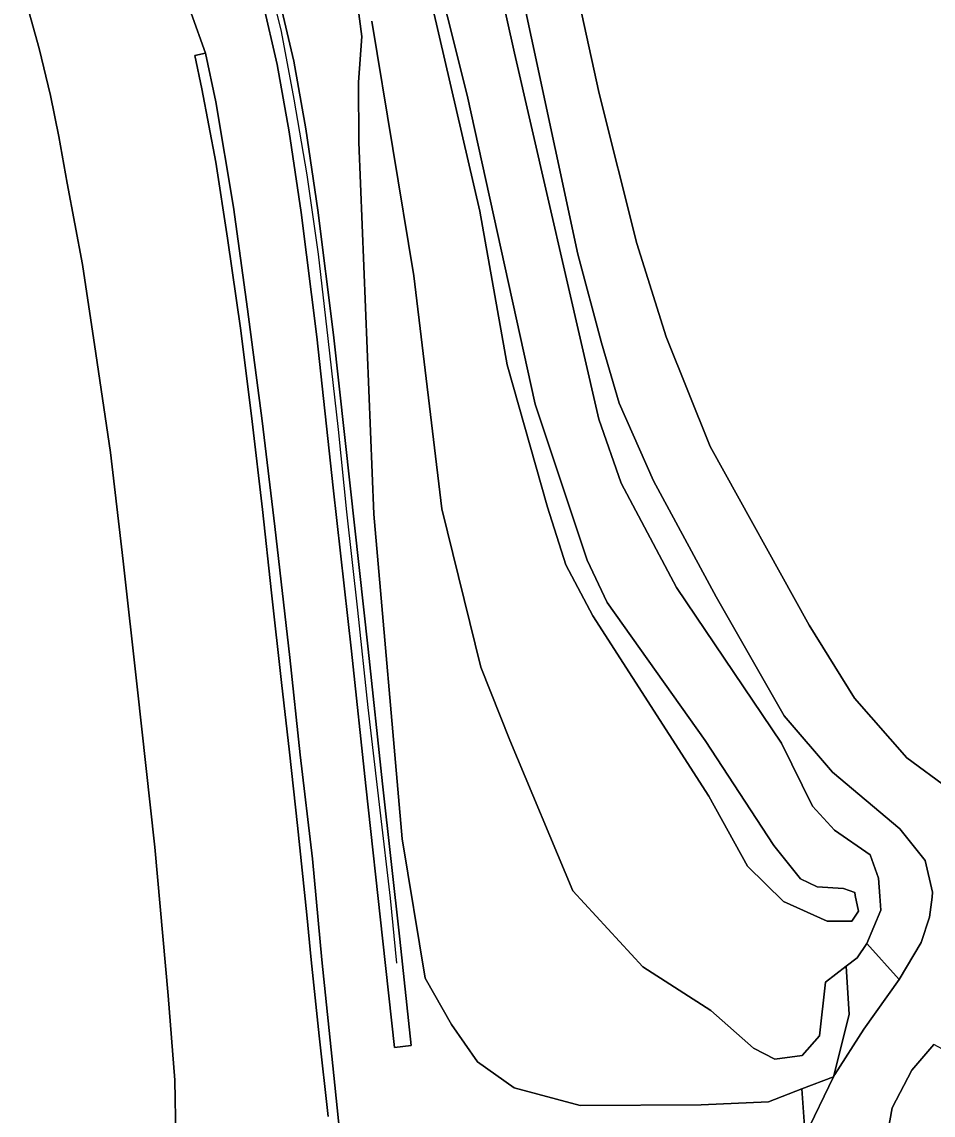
# Model space of a CAD drawing. Extents: x 157793 to 159380, y 380877 to 382313.
# Drawn here: x 158010.6 to 158056.4, y 380922.2 to 380977.2 of the extents above; entities that cross this region are included whole.
import ezdxf

# ---------------------------------------------------------------- set-up
doc = ezdxf.new("R2010")
doc.units = 0
for name, color, linetype in [('IMGEO_Berm_groen', 7, 'Continuous'), ('IMGEO_Geluidsscherm', 7, 'Continuous'), ('IMGEO_Grasland_overig', 7, 'Continuous'), ('IMGEO_Groenvoorziening', 7, 'Continuous'), ('IMGEO_Muur', 7, 'Continuous'), ('IMGEO_Oever', 7, 'Continuous'), ('IMGEO_Rijbaan_autoweg', 7, 'Continuous'), ('IMGEO_Struiken', 7, 'Continuous'), ('IMGEO_Waterloop', 7, 'Continuous')]:
    doc.layers.add(name, color=color, linetype=linetype)

msp = doc.modelspace()

# ---------------------------------------------------------------- linework, layer by layer
at = {"layer": 'IMGEO_Berm_groen'}
for points in [[(158018.413, 380979.624), (158019.867, 380975.597), (158020.379, 380973.149), (158021.265, 380967.846), (158021.967, 380962.718), (158022.709, 380957.11), (158023.341, 380951.787), (158024.109, 380945.199), (158024.626, 380940.308), (158025.236, 380935.088), (158025.717, 380930.012), (158026.31, 380924.196), (158026.891, 380918.651)], [(158006.926, 380909.272), (158015.985, 380910.01), (158017.941, 380910.159), (158018.435, 380910.381), (158018.424, 380918.264), (158018.327, 380923.953), (158017.988, 380928.213), (158017.313, 380935.663), (158016.426, 380943.726), (158015.714, 380950.044), (158015.076, 380955.508), (158014.354, 380960.486), (158013.681, 380964.958), (158012.902, 380969.049), (158012.49, 380971.396), (158012.073, 380973.47), (158011.504, 380975.819), (158010.69, 380978.734)], [(158023.571, 380978.332), (158024.303, 380975.186), (158024.907, 380971.78), (158025.512, 380967.695), (158026.302, 380961.434), (158027.133, 380953.835), (158028.043, 380945.624), (158028.767, 380938.85), (158029.624, 380931.04), (158030.205, 380925.696), (158029.36, 380925.605), (158028.779, 380930.948), (158027.922, 380938.758), (158027.198, 380945.532), (158026.288, 380953.742), (158025.458, 380961.335), (158024.67, 380967.58), (158024.068, 380971.643), (158023.47, 380975.015), (158022.744, 380978.136)], [(158050.015, 380921.179), (158049.846, 380923.516), (158048.172, 380922.87), (158044.777, 380922.718), (158038.698, 380922.673), (158035.38, 380923.575), (158033.529, 380924.874), (158032.229, 380926.753), (158030.908, 380929.085), (158029.75, 380936.083), (158028.318, 380952.407), (158027.564, 380971.111), (158027.552, 380974.141), (158027.717, 380976.436), (158027.526, 380977.953)]]:
    msp.add_lwpolyline(points, dxfattribs=at)
msp.add_lwpolyline([(158050.052, 380920.67), (158050.624, 380912.753), (158050.91, 380909.902), (158053.862, 380910.036), (158067.755, 380911.209), (158075.036, 380911.907), (158074.531, 380917.604), (158076.009, 380920.383), (158070.72, 380920.83), (158067.458, 380921.152), (158064.458, 380921.448), (158056.474, 380925.75), (158055.378, 380924.45), (158054.39, 380922.571), (158053.795, 380919.287)], close=True, dxfattribs=at)
at = {"layer": 'IMGEO_Geluidsscherm'}
msp.add_lwpolyline([(158022.752, 380980.384), (158023.663, 380976.676), (158024.296, 380973.279), (158024.957, 380969.481), (158025.521, 380965.486), (158026.017, 380961.251), (158026.528, 380956.675), (158026.95, 380952.533), (158027.496, 380947.582), (158028.03, 380942.692), (158028.629, 380937.525), (158029.142, 380933.107), (158029.472, 380929.845)], dxfattribs=at)
at = {"layer": 'IMGEO_Grasland_overig'}
for points in [[(158057.218, 380938.611), (158055.128, 380940.167), (158052.5, 380943.162), (158050.212, 380946.832), (158045.234, 380955.823), (158043.029, 380961.331), (158041.541, 380966.027), (158039.657, 380973.569), (158035.069, 380994.555)], [(158032.125, 380990.24), (158035.399, 380975.586), (158039.644, 380957.183), (158040.757, 380953.976), (158043.548, 380948.72), (158048.825, 380940.896), (158050.389, 380937.73), (158051.494, 380936.522), (158053.281, 380935.283), (158053.705, 380934.106), (158053.768, 380933.207), (158053.818, 380932.503), (158053.11, 380930.823), (158054.74, 380929.018), (158055.853, 380930.882), (158056.27, 380932.158), (158056.39, 380933.151), (158056.42, 380933.401), (158056.04, 380934.992), (158054.773, 380936.585), (158051.388, 380939.443), (158048.952, 380942.281), (158045.531, 380948.251), (158042.384, 380954.088), (158040.664, 380957.989), (158039.765, 380961.02), (158038.576, 380965.482), (158035.11, 380981.673)], [(158035.11, 380981.673), (158038.576, 380965.482), (158039.765, 380961.02), (158040.664, 380957.989), (158042.384, 380954.088), (158045.531, 380948.251), (158048.952, 380942.281), (158051.388, 380939.443), (158054.773, 380936.585), (158056.04, 380934.992), (158056.42, 380933.401), (158056.39, 380933.151), (158056.27, 380932.158), (158055.853, 380930.882), (158054.74, 380929.018), (158052.955, 380926.526), (158051.504, 380924.24), (158051.434, 380924.129), (158050.015, 380921.179), (158050.052, 380920.67), (158053.795, 380919.287), (158054.39, 380922.571), (158055.378, 380924.45), (158056.474, 380925.75)]]:
    msp.add_lwpolyline(points, dxfattribs=at)
at = {"layer": 'IMGEO_Groenvoorziening'}
msp.add_lwpolyline([(158035.069, 380994.555), (158039.657, 380973.569), (158041.541, 380966.027), (158043.029, 380961.331), (158045.234, 380955.823), (158050.212, 380946.832), (158052.5, 380943.162), (158055.128, 380940.167), (158057.218, 380938.611)], dxfattribs=at)
for points in [[(158054.74, 380929.018), (158053.11, 380930.823), (158052.635, 380930.106), (158052.077, 380929.68), (158052.218, 380927.258), (158051.434, 380924.129), (158051.504, 380924.24), (158052.955, 380926.526)], [(158049.846, 380923.516), (158050.015, 380921.179), (158051.434, 380924.129)]]:
    msp.add_lwpolyline(points, close=True, dxfattribs=at)
at = {"layer": 'IMGEO_Muur'}
msp.add_lwpolyline([(158022.744, 380978.136), (158023.47, 380975.015), (158024.068, 380971.643), (158024.67, 380967.58), (158025.458, 380961.335), (158026.288, 380953.742), (158027.198, 380945.532), (158027.922, 380938.758), (158028.779, 380930.948), (158029.36, 380925.605), (158030.205, 380925.696), (158029.624, 380931.04), (158028.767, 380938.85), (158028.043, 380945.624), (158027.133, 380953.835), (158026.302, 380961.434), (158025.512, 380967.695), (158024.907, 380971.78), (158024.303, 380975.186), (158023.571, 380978.332)], dxfattribs=at)
at = {"layer": 'IMGEO_Oever'}
for points in [[(158028.224, 380977.201), (158030.338, 380964.402), (158031.749, 380952.674), (158033.713, 380944.723), (158035.155, 380941.056), (158038.325, 380933.482), (158041.856, 380929.658), (158045.268, 380927.461), (158047.413, 380925.559), (158048.49, 380925.004), (158049.857, 380925.187), (158050.726, 380926.183), (158051.042, 380928.888), (158052.077, 380929.68), (158052.635, 380930.106), (158053.11, 380930.823), (158053.818, 380932.503), (158053.768, 380933.207), (158053.705, 380934.106), (158053.281, 380935.283), (158051.494, 380936.522), (158050.389, 380937.73), (158048.825, 380940.896), (158043.548, 380948.72), (158040.757, 380953.976), (158039.644, 380957.183), (158035.399, 380975.586), (158032.125, 380990.24)], [(158031.042, 380981.368), (158033.024, 380973.479), (158036.44, 380957.945), (158039.058, 380950.105), (158040.061, 380947.965), (158044.988, 380941.032), (158048.441, 380935.745), (158049.773, 380934.073), (158050.615, 380933.678), (158051.938, 380933.593), (158052.504, 380933.391), (158052.535, 380933.233), (158052.69, 380932.451), (158052.363, 380931.942), (158051.125, 380931.948), (158048.917, 380932.942), (158047.106, 380934.716), (158045.175, 380938.237), (158039.328, 380947.293), (158037.976, 380949.871), (158037.063, 380952.757), (158035.032, 380959.922), (158033.655, 380967.653), (158029.235, 380986.749)]]:
    msp.add_lwpolyline(points, dxfattribs=at)
at = {"layer": 'IMGEO_Rijbaan_autoweg'}
for points in [[(158026.035, 380922.125), (158025.573, 380926.187), (158025.166, 380930.005), (158024.95, 380932.273), (158024.487, 380936.754), (158024.085, 380940.45), (158023.683, 380943.953), (158023.175, 380948.459), (158022.733, 380952.644), (158022.211, 380957.079), (158021.63, 380961.652), (158020.967, 380966.291), (158020.384, 380970.119), (158019.676, 380973.801), (158019.329, 380975.476), (158019.867, 380975.597), (158018.413, 380979.624)], [(158010.69, 380978.734), (158011.504, 380975.819), (158012.073, 380973.47), (158012.49, 380971.396), (158012.902, 380969.049), (158013.681, 380964.958), (158014.354, 380960.486), (158015.076, 380955.508), (158015.714, 380950.044), (158016.426, 380943.726), (158017.313, 380935.663), (158017.988, 380928.213), (158018.327, 380923.953), (158018.424, 380918.264)], [(158026.891, 380918.651), (158026.31, 380924.196), (158025.717, 380930.012), (158025.236, 380935.088), (158024.626, 380940.308), (158024.109, 380945.199), (158023.341, 380951.787), (158022.709, 380957.11), (158021.967, 380962.718), (158021.265, 380967.846), (158020.379, 380973.149), (158019.867, 380975.597), (158019.329, 380975.476), (158019.676, 380973.801), (158020.384, 380970.119), (158020.967, 380966.291), (158021.63, 380961.652), (158022.211, 380957.079), (158022.733, 380952.644), (158023.175, 380948.459), (158023.683, 380943.953), (158024.085, 380940.45), (158024.487, 380936.754), (158024.95, 380932.273), (158025.166, 380930.005), (158025.573, 380926.187), (158026.035, 380922.125)]]:
    msp.add_lwpolyline(points, dxfattribs=at)
at = {"layer": 'IMGEO_Struiken'}
msp.add_lwpolyline([(158027.526, 380977.953), (158027.717, 380976.436), (158027.552, 380974.141), (158027.564, 380971.111), (158028.318, 380952.407), (158029.75, 380936.083), (158030.908, 380929.085), (158032.229, 380926.753), (158033.529, 380924.874), (158035.38, 380923.575), (158038.698, 380922.673), (158044.777, 380922.718), (158048.172, 380922.87), (158049.846, 380923.516), (158051.434, 380924.129), (158052.218, 380927.258), (158052.077, 380929.68), (158051.042, 380928.888), (158050.726, 380926.183), (158049.857, 380925.187), (158048.49, 380925.004), (158047.413, 380925.559), (158045.268, 380927.461), (158041.856, 380929.658), (158038.325, 380933.482), (158035.155, 380941.056), (158033.713, 380944.723), (158031.749, 380952.674), (158030.338, 380964.402), (158028.224, 380977.201)], dxfattribs=at)
at = {"layer": 'IMGEO_Waterloop'}
msp.add_lwpolyline([(158029.235, 380986.749), (158033.655, 380967.653), (158035.032, 380959.922), (158037.063, 380952.757), (158037.976, 380949.871), (158039.328, 380947.293), (158045.175, 380938.237), (158047.106, 380934.716), (158048.917, 380932.942), (158051.125, 380931.948), (158052.363, 380931.942), (158052.69, 380932.451), (158052.535, 380933.233), (158052.504, 380933.391), (158051.938, 380933.593), (158050.615, 380933.678), (158049.773, 380934.073), (158048.441, 380935.745), (158044.988, 380941.032), (158040.061, 380947.965), (158039.058, 380950.105), (158036.44, 380957.945), (158033.024, 380973.479), (158031.042, 380981.368)], dxfattribs=at)

doc.saveas('drawing.dxf')
